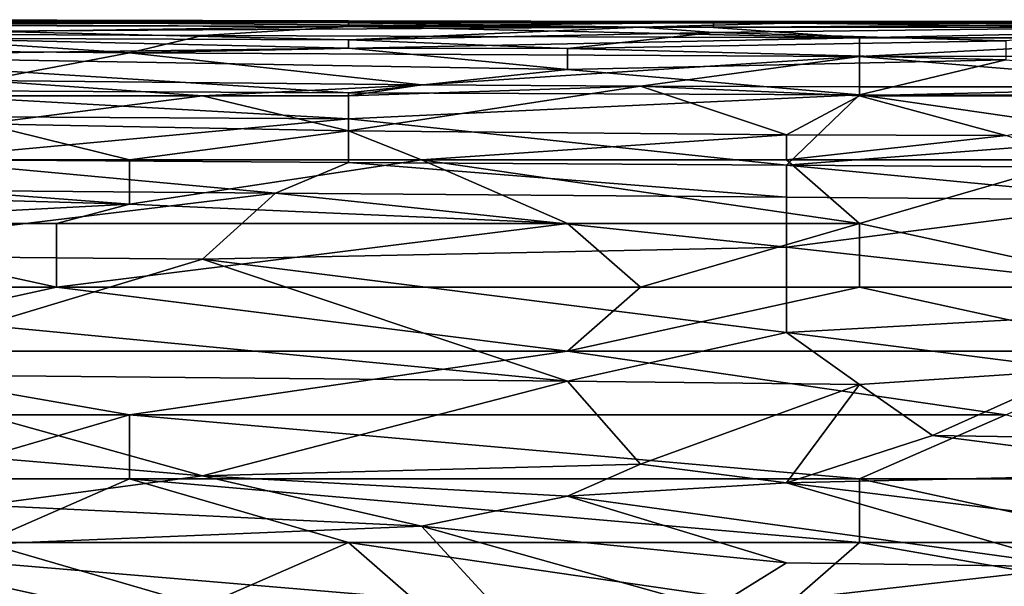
# Model space of a CAD drawing. Extents: x -161 to 11, y -10 to 160.
# Tile 286 of 499: x 0.1906 to 0.2509, y 0.3221 to 0.3568. Entities that reach past the tile are written whole.
import ezdxf

# ---------------------------------------------------------------- set-up
doc = ezdxf.new("R2010")
doc.units = 0
doc.header["$MEASUREMENT"] = 0
doc.layers.get('0').update_dxf_attribs({"linetype": 'CONTINUOUS'})

msp = doc.modelspace()

# ---------------------------------------------------------------- linework, layer by layer
for points in [[(0.174937, 0.35681, 0.725394), (0.210705, 0.356679, 0.725394), (0.183879, 0.356829, 0.721487)], [(0.210705, 0.356679, 0.725394), (0.174937, 0.35681, 0.725394), (0.179408, 0.356526, 0.7293)], [(0.179408, 0.356526, 0.7293), (0.210705, 0.356404, 0.7293), (0.210705, 0.356679, 0.725394)], [(0.179408, 0.356526, 0.7293), (0.179408, 0.35597, 0.733206), (0.210705, 0.356404, 0.7293)], [(0.210705, 0.356404, 0.7293), (0.179408, 0.35597, 0.733206), (0.201763, 0.355854, 0.733206)], [(0.183879, 0.356829, 0.721487), (0.210705, 0.356679, 0.725394), (0.210705, 0.356751, 0.721487)], [(0.183879, 0.356829, 0.721487), (0.210705, 0.356751, 0.721487), (0.210705, 0.356643, 0.717581)], [(0.183879, 0.35672, 0.717581), (0.183879, 0.356829, 0.721487), (0.210705, 0.356643, 0.717581)], [(0.210705, 0.356643, 0.717581), (0.228589, 0.356378, 0.713675), (0.183879, 0.35672, 0.717581)], [(0.228589, 0.356378, 0.713675), (0.183879, 0.356478, 0.713675), (0.183879, 0.35672, 0.717581)], [(0.18835, 0.356126, 0.709769), (0.183879, 0.356478, 0.713675), (0.228589, 0.356378, 0.713675)], [(0.18835, 0.356126, 0.709769), (0.228589, 0.356378, 0.713675), (0.210705, 0.355594, 0.705862)], [(0.210705, 0.356404, 0.7293), (0.201763, 0.355854, 0.733206), (0.242002, 0.355713, 0.733206)], [(0.210705, 0.356751, 0.721487), (0.210705, 0.356679, 0.725394), (0.23306, 0.35672, 0.721487)], [(0.23306, 0.35672, 0.721487), (0.210705, 0.356643, 0.717581), (0.210705, 0.356751, 0.721487)], [(0.237531, 0.356615, 0.717581), (0.210705, 0.356643, 0.717581), (0.23306, 0.35672, 0.721487)], [(0.210705, 0.356679, 0.725394), (0.23306, 0.356649, 0.725394), (0.23306, 0.35672, 0.721487)], [(0.210705, 0.356679, 0.725394), (0.210705, 0.356404, 0.7293), (0.23306, 0.356649, 0.725394)], [(0.23306, 0.35636, 0.7293), (0.23306, 0.356649, 0.725394), (0.210705, 0.356404, 0.7293)], [(0.228589, 0.356378, 0.713675), (0.210705, 0.356643, 0.717581), (0.237531, 0.356615, 0.717581)], [(0.210705, 0.356404, 0.7293), (0.242002, 0.355713, 0.733206), (0.23306, 0.35636, 0.7293)], [(0.210705, 0.355594, 0.705862), (0.228589, 0.356378, 0.713675), (0.23306, 0.356036, 0.709769)], [(0.237531, 0.356615, 0.717581), (0.259886, 0.356363, 0.713675), (0.228589, 0.356378, 0.713675)], [(0.259886, 0.356363, 0.713675), (0.23306, 0.356036, 0.709769), (0.228589, 0.356378, 0.713675)], [(0.268828, 0.356715, 0.721487), (0.23306, 0.35672, 0.721487), (0.23306, 0.356649, 0.725394)], [(0.237531, 0.356615, 0.717581), (0.23306, 0.35672, 0.721487), (0.268828, 0.356715, 0.721487)], [(0.268828, 0.356662, 0.725394), (0.268828, 0.356715, 0.721487), (0.23306, 0.356649, 0.725394)], [(0.273299, 0.356384, 0.7293), (0.268828, 0.356662, 0.725394), (0.23306, 0.35636, 0.7293)], [(0.23306, 0.356649, 0.725394), (0.23306, 0.35636, 0.7293), (0.268828, 0.356662, 0.725394)], [(0.242002, 0.355713, 0.733206), (0.273299, 0.356384, 0.7293), (0.23306, 0.35636, 0.7293)], [(0.259886, 0.356363, 0.713675), (0.250944, 0.355535, 0.705862), (0.23306, 0.356036, 0.709769)], [(0.237531, 0.356615, 0.717581), (0.268828, 0.356715, 0.721487), (0.273299, 0.356618, 0.717581)], [(0.259886, 0.356363, 0.713675), (0.237531, 0.356615, 0.717581), (0.273299, 0.356618, 0.717581)], [(0.273299, 0.356384, 0.7293), (0.242002, 0.355713, 0.733206), (0.264357, 0.355722, 0.733206)], [(0.179408, 0.35597, 0.733206), (0.174937, 0.355008, 0.737112), (0.197292, 0.354791, 0.737112)], [(0.179408, 0.35597, 0.733206), (0.197292, 0.354791, 0.737112), (0.201763, 0.355854, 0.733206)], [(0.210705, 0.355594, 0.705862), (0.183879, 0.355706, 0.705862), (0.18835, 0.356126, 0.709769)], [(0.201763, 0.355854, 0.733206), (0.197292, 0.354791, 0.737112), (0.242002, 0.355713, 0.733206)], [(0.224118, 0.355069, 0.701956), (0.210705, 0.355594, 0.705862), (0.23306, 0.356036, 0.709769)], [(0.250944, 0.355535, 0.705862), (0.224118, 0.355069, 0.701956), (0.23306, 0.356036, 0.709769)], [(0.174937, 0.35462, 0.69805), (0.183879, 0.355706, 0.705862), (0.210705, 0.355087, 0.701956)], [(0.183879, 0.355706, 0.705862), (0.210705, 0.355594, 0.705862), (0.210705, 0.355087, 0.701956)], [(0.197292, 0.354791, 0.737112), (0.242002, 0.354576, 0.737112), (0.242002, 0.355713, 0.733206)], [(0.224118, 0.355069, 0.701956), (0.210705, 0.355087, 0.701956), (0.210705, 0.355594, 0.705862)], [(0.224118, 0.355069, 0.701956), (0.250944, 0.355535, 0.705862), (0.250944, 0.354369, 0.69805)], [(0.264357, 0.355722, 0.733206), (0.242002, 0.354576, 0.737112), (0.273299, 0.354588, 0.737112)], [(0.242002, 0.355713, 0.733206), (0.242002, 0.354576, 0.737112), (0.264357, 0.355722, 0.733206)], [(0.224118, 0.353787, 0.694144), (0.174937, 0.35462, 0.69805), (0.210705, 0.355087, 0.701956)], [(0.197292, 0.354791, 0.737112), (0.174937, 0.355008, 0.737112), (0.18835, 0.35311, 0.741019)], [(0.224118, 0.353787, 0.694144), (0.210705, 0.352355, 0.686331), (0.174937, 0.35462, 0.69805)], [(0.179408, 0.352509, 0.686331), (0.174937, 0.35462, 0.69805), (0.210705, 0.352355, 0.686331)], [(0.197292, 0.354791, 0.737112), (0.18835, 0.35311, 0.741019), (0.215176, 0.352839, 0.741019)], [(0.215176, 0.352839, 0.741019), (0.242002, 0.354576, 0.737112), (0.197292, 0.354791, 0.737112)], [(0.210705, 0.355087, 0.701956), (0.224118, 0.355069, 0.701956), (0.224118, 0.353787, 0.694144)], [(0.228589, 0.352765, 0.741019), (0.242002, 0.354576, 0.737112), (0.215176, 0.352839, 0.741019)], [(0.250944, 0.354369, 0.69805), (0.224118, 0.353787, 0.694144), (0.224118, 0.355069, 0.701956)], [(0.242002, 0.352715, 0.741019), (0.242002, 0.354576, 0.737112), (0.228589, 0.352765, 0.741019)], [(0.273299, 0.354588, 0.737112), (0.242002, 0.354576, 0.737112), (0.264357, 0.352711, 0.741019)], [(0.242002, 0.354576, 0.737112), (0.242002, 0.352715, 0.741019), (0.264357, 0.352711, 0.741019)], [(0.224118, 0.353787, 0.694144), (0.250944, 0.354369, 0.69805), (0.242002, 0.352239, 0.686331)], [(0.27777, 0.352162, 0.686503), (0.242002, 0.352239, 0.686331), (0.250944, 0.354369, 0.69805)], [(0.210705, 0.352355, 0.686331), (0.224118, 0.353787, 0.694144), (0.242002, 0.352239, 0.686331)], [(0.18835, 0.35311, 0.741019), (0.174937, 0.352162, 0.742893), (0.201763, 0.352162, 0.742291)], [(0.215176, 0.352839, 0.741019), (0.18835, 0.35311, 0.741019), (0.201763, 0.352162, 0.742291)], [(0.210705, 0.352162, 0.742138), (0.215176, 0.352839, 0.741019), (0.201763, 0.352162, 0.742291)], [(0.215176, 0.352839, 0.741019), (0.210705, 0.352162, 0.742138), (0.228589, 0.352765, 0.741019)], [(0.228589, 0.352765, 0.741019), (0.210705, 0.352162, 0.742138), (0.210705, 0.350026, 0.744925)], [(0.228589, 0.352765, 0.741019), (0.210705, 0.350026, 0.744925), (0.237531, 0.349771, 0.744925)], [(0.228589, 0.352765, 0.741019), (0.242002, 0.352162, 0.741866), (0.242002, 0.352715, 0.741019)], [(0.228589, 0.352765, 0.741019), (0.237531, 0.349771, 0.744925), (0.242002, 0.352162, 0.741866)], [(0.210705, 0.350759, 0.678519), (0.170466, 0.350984, 0.678519), (0.179408, 0.352509, 0.686331)], [(0.18835, 0.350453, 0.744925), (0.201763, 0.352162, 0.742291), (0.174937, 0.352162, 0.742893)], [(0.179408, 0.352509, 0.686331), (0.210705, 0.352355, 0.686331), (0.210705, 0.350759, 0.678519)], [(0.201763, 0.352162, 0.742291), (0.18835, 0.350453, 0.744925), (0.210705, 0.350026, 0.744925)], [(0.201763, 0.352162, 0.742291), (0.210705, 0.350026, 0.744925), (0.210705, 0.352162, 0.742138)], [(0.242002, 0.352239, 0.686331), (0.210705, 0.350759, 0.678519), (0.210705, 0.352355, 0.686331)], [(0.210705, 0.350759, 0.678519), (0.242002, 0.352239, 0.686331), (0.237531, 0.347915, 0.6668)], [(0.237531, 0.347915, 0.6668), (0.242002, 0.352239, 0.686331), (0.259886, 0.349645, 0.674612)], [(0.242002, 0.352162, 0.741866), (0.237531, 0.349771, 0.744925), (0.250944, 0.349744, 0.744925)], [(0.242002, 0.352715, 0.741019), (0.242002, 0.352162, 0.741866), (0.264357, 0.352711, 0.741019)], [(0.242002, 0.352162, 0.741866), (0.264357, 0.352162, 0.741862), (0.264357, 0.352711, 0.741019)], [(0.27777, 0.352162, 0.686503), (0.259886, 0.349645, 0.674612), (0.242002, 0.352239, 0.686331)], [(0.242002, 0.352162, 0.741866), (0.250944, 0.349744, 0.744925), (0.264357, 0.352162, 0.741862)], [(0.210705, 0.350759, 0.678519), (0.183879, 0.348279, 0.6668), (0.170466, 0.350984, 0.678519)], [(0.18835, 0.350453, 0.744925), (0.161523, 0.348255, 0.747629), (0.197292, 0.348255, 0.746858)], [(0.210705, 0.350759, 0.678519), (0.210705, 0.348085, 0.6668), (0.183879, 0.348279, 0.6668)], [(0.197292, 0.348255, 0.746858), (0.210705, 0.350026, 0.744925), (0.18835, 0.350453, 0.744925)], [(0.210705, 0.348085, 0.6668), (0.210705, 0.350759, 0.678519), (0.237531, 0.347915, 0.6668)], [(0.215176, 0.348255, 0.746612), (0.210705, 0.350026, 0.744925), (0.197292, 0.348255, 0.746858)], [(0.237531, 0.349771, 0.744925), (0.210705, 0.350026, 0.744925), (0.215176, 0.348255, 0.746612)], [(0.215176, 0.348255, 0.746612), (0.237531, 0.348255, 0.74639), (0.237531, 0.349771, 0.744925)], [(0.237531, 0.349771, 0.744925), (0.237531, 0.348255, 0.74639), (0.250944, 0.349744, 0.744925)], [(0.237531, 0.348255, 0.74639), (0.255415, 0.348255, 0.746305), (0.250944, 0.349744, 0.744925)], [(0.237531, 0.347915, 0.6668), (0.259886, 0.349645, 0.674612), (0.264357, 0.347732, 0.6668)], [(0.197292, 0.345542, 0.748831), (0.197292, 0.348255, 0.746858), (0.161523, 0.348255, 0.747629)], [(0.197292, 0.345542, 0.748831), (0.161523, 0.348255, 0.747629), (0.161523, 0.346552, 0.748831)], [(0.183879, 0.348279, 0.6668), (0.210705, 0.348085, 0.6668), (0.206234, 0.346216, 0.658987)], [(0.206234, 0.346216, 0.658987), (0.183879, 0.346389, 0.658987), (0.183879, 0.348279, 0.6668)], [(0.224118, 0.344349, 0.749214), (0.215176, 0.348255, 0.746612), (0.197292, 0.345542, 0.748831)], [(0.215176, 0.348255, 0.746612), (0.197292, 0.348255, 0.746858), (0.197292, 0.345542, 0.748831)], [(0.206234, 0.346216, 0.658987), (0.210705, 0.348085, 0.6668), (0.237531, 0.345958, 0.658987)], [(0.237531, 0.347915, 0.6668), (0.237531, 0.345958, 0.658987), (0.210705, 0.348085, 0.6668)], [(0.242002, 0.344349, 0.749092), (0.215176, 0.348255, 0.746612), (0.224118, 0.344349, 0.749214)], [(0.242002, 0.344349, 0.749092), (0.237531, 0.348255, 0.74639), (0.215176, 0.348255, 0.746612)], [(0.237531, 0.348255, 0.74639), (0.242002, 0.344349, 0.749092), (0.255415, 0.348255, 0.746305)], [(0.242002, 0.344349, 0.749092), (0.259886, 0.340443, 0.750685), (0.255415, 0.348255, 0.746305)], [(0.264357, 0.347732, 0.6668), (0.259886, 0.345783, 0.658987), (0.237531, 0.347915, 0.6668)], [(0.237531, 0.345958, 0.658987), (0.237531, 0.347915, 0.6668), (0.259886, 0.345783, 0.658987)], [(0.174937, 0.344349, 0.749911), (0.197292, 0.345542, 0.748831), (0.161523, 0.346552, 0.748831)], [(0.174937, 0.342411, 0.643362), (0.183879, 0.346389, 0.658987), (0.206234, 0.346216, 0.658987)], [(0.206234, 0.346216, 0.658987), (0.201763, 0.342168, 0.643362), (0.174937, 0.342411, 0.643362)], [(0.237531, 0.342892, 0.647269), (0.201763, 0.342168, 0.643362), (0.206234, 0.346216, 0.658987)], [(0.206234, 0.346216, 0.658987), (0.237531, 0.345958, 0.658987), (0.237531, 0.342892, 0.647269)], [(0.197292, 0.345542, 0.748831), (0.174937, 0.344349, 0.749911), (0.192821, 0.344349, 0.749617)], [(0.192821, 0.344349, 0.749617), (0.224118, 0.344349, 0.749214), (0.197292, 0.345542, 0.748831)], [(0.259886, 0.345783, 0.658987), (0.237531, 0.342892, 0.647269), (0.237531, 0.345958, 0.658987)], [(0.259886, 0.345783, 0.658987), (0.268828, 0.339431, 0.63555), (0.237531, 0.342892, 0.647269)], [(0.192821, 0.340443, 0.75133), (0.174937, 0.344349, 0.749911), (0.165995, 0.340443, 0.751681)], [(0.192821, 0.340443, 0.75133), (0.192821, 0.344349, 0.749617), (0.174937, 0.344349, 0.749911)], [(0.192821, 0.340443, 0.75133), (0.228589, 0.340443, 0.750889), (0.224118, 0.344349, 0.749214)], [(0.224118, 0.344349, 0.749214), (0.192821, 0.344349, 0.749617), (0.192821, 0.340443, 0.75133)], [(0.228589, 0.340443, 0.750889), (0.242002, 0.344349, 0.749092), (0.224118, 0.344349, 0.749214)], [(0.242002, 0.340443, 0.750732), (0.242002, 0.344349, 0.749092), (0.228589, 0.340443, 0.750889)], [(0.259886, 0.340443, 0.750685), (0.242002, 0.344349, 0.749092), (0.242002, 0.340443, 0.750732)], [(0.201763, 0.342168, 0.643362), (0.237531, 0.342892, 0.647269), (0.237531, 0.337677, 0.627737)], [(0.268828, 0.339431, 0.63555), (0.237531, 0.337677, 0.627737), (0.237531, 0.342892, 0.647269)], [(0.201763, 0.342168, 0.643362), (0.18835, 0.338129, 0.627737), (0.174937, 0.342411, 0.643362)], [(0.18835, 0.338129, 0.627737), (0.201763, 0.342168, 0.643362), (0.224118, 0.334699, 0.616019)], [(0.224118, 0.334699, 0.616019), (0.201763, 0.342168, 0.643362), (0.237531, 0.337677, 0.627737)], [(0.192821, 0.340443, 0.75133), (0.165995, 0.340443, 0.751681), (0.174937, 0.336537, 0.752582)], [(0.174937, 0.336537, 0.752582), (0.224118, 0.336537, 0.751972), (0.192821, 0.340443, 0.75133)], [(0.224118, 0.336537, 0.751972), (0.228589, 0.340443, 0.750889), (0.192821, 0.340443, 0.75133)], [(0.224118, 0.336537, 0.751972), (0.259886, 0.336537, 0.751723), (0.242002, 0.340443, 0.750732)], [(0.224118, 0.336537, 0.751972), (0.242002, 0.340443, 0.750732), (0.228589, 0.340443, 0.750889)], [(0.259886, 0.336537, 0.751723), (0.259886, 0.340443, 0.750685), (0.242002, 0.340443, 0.750732)], [(0.268828, 0.339431, 0.63555), (0.255415, 0.335386, 0.619925), (0.237531, 0.337677, 0.627737)], [(0.224118, 0.334699, 0.616019), (0.179408, 0.335124, 0.616019), (0.18835, 0.338129, 0.627737)], [(0.224118, 0.334699, 0.616019), (0.237531, 0.337677, 0.627737), (0.242002, 0.334503, 0.616019)], [(0.242002, 0.334503, 0.616019), (0.237531, 0.337677, 0.627737), (0.255415, 0.335386, 0.619925)], [(0.197292, 0.33263, 0.752692), (0.174937, 0.336537, 0.752582), (0.170466, 0.33263, 0.752983)], [(0.197292, 0.33263, 0.752692), (0.224118, 0.336537, 0.751972), (0.174937, 0.336537, 0.752582)], [(0.224118, 0.336537, 0.751972), (0.197292, 0.33263, 0.752692), (0.250944, 0.33263, 0.752233)], [(0.250944, 0.33263, 0.752233), (0.259886, 0.336537, 0.751723), (0.224118, 0.336537, 0.751972)], [(0.255415, 0.335386, 0.619925), (0.246473, 0.331378, 0.6043), (0.242002, 0.334503, 0.616019)], [(0.282241, 0.330828, 0.6043), (0.246473, 0.331378, 0.6043), (0.255415, 0.335386, 0.619925)], [(0.179408, 0.335124, 0.616019), (0.201763, 0.328895, 0.592581), (0.174937, 0.331163, 0.600394)], [(0.179408, 0.335124, 0.616019), (0.224118, 0.334699, 0.616019), (0.201763, 0.328895, 0.592581)], [(0.201763, 0.328895, 0.592581), (0.224118, 0.334699, 0.616019), (0.228589, 0.329613, 0.596487)], [(0.242002, 0.334503, 0.616019), (0.228589, 0.329613, 0.596487), (0.224118, 0.334699, 0.616019)], [(0.242002, 0.334503, 0.616019), (0.237531, 0.328464, 0.592581), (0.228589, 0.329613, 0.596487)], [(0.242002, 0.334503, 0.616019), (0.246473, 0.331378, 0.6043), (0.237531, 0.328464, 0.592581)], [(0.183879, 0.328724, 0.752775), (0.197292, 0.33263, 0.752692), (0.170466, 0.33263, 0.752983)], [(0.197292, 0.328724, 0.752653), (0.197292, 0.33263, 0.752692), (0.183879, 0.328724, 0.752775)], [(0.250944, 0.33263, 0.752233), (0.197292, 0.33263, 0.752692), (0.242002, 0.328724, 0.752271)], [(0.197292, 0.33263, 0.752692), (0.197292, 0.328724, 0.752653), (0.242002, 0.328724, 0.752271)], [(0.264357, 0.328724, 0.75215), (0.250944, 0.33263, 0.752233), (0.242002, 0.328724, 0.752271)], [(0.201763, 0.328895, 0.592581), (0.18835, 0.327097, 0.584769), (0.174937, 0.331163, 0.600394)], [(0.237531, 0.328464, 0.592581), (0.246473, 0.331378, 0.6043), (0.264357, 0.329091, 0.596487)], [(0.264357, 0.329091, 0.596487), (0.246473, 0.331378, 0.6043), (0.282241, 0.330828, 0.6043)], [(0.228589, 0.329613, 0.596487), (0.224118, 0.327666, 0.588675), (0.201763, 0.328895, 0.592581)], [(0.237531, 0.328464, 0.592581), (0.224118, 0.327666, 0.588675), (0.228589, 0.329613, 0.596487)], [(0.18835, 0.324818, 0.75233), (0.197292, 0.328724, 0.752653), (0.183879, 0.328724, 0.752775)], [(0.18835, 0.327097, 0.584769), (0.201763, 0.328895, 0.592581), (0.215176, 0.325817, 0.580862)], [(0.18835, 0.324818, 0.75233), (0.210705, 0.324818, 0.752111), (0.197292, 0.328724, 0.752653)], [(0.210705, 0.324818, 0.752111), (0.242002, 0.324818, 0.751837), (0.197292, 0.328724, 0.752653)], [(0.242002, 0.324818, 0.751837), (0.242002, 0.328724, 0.752271), (0.197292, 0.328724, 0.752653)], [(0.224118, 0.327666, 0.588675), (0.215176, 0.325817, 0.580862), (0.201763, 0.328895, 0.592581)], [(0.237531, 0.328464, 0.592581), (0.264357, 0.329091, 0.596487), (0.264357, 0.325147, 0.580862)], [(0.259886, 0.324818, 0.751747), (0.264357, 0.328724, 0.75215), (0.242002, 0.328724, 0.752271)], [(0.259886, 0.324818, 0.751747), (0.242002, 0.328724, 0.752271), (0.242002, 0.324818, 0.751837)], [(0.224118, 0.327666, 0.588675), (0.237531, 0.328464, 0.592581), (0.255415, 0.323328, 0.57305)], [(0.264357, 0.325147, 0.580862), (0.255415, 0.323328, 0.57305), (0.237531, 0.328464, 0.592581)], [(0.215176, 0.325817, 0.580862), (0.224118, 0.327666, 0.588675), (0.237531, 0.323569, 0.57305)], [(0.237531, 0.323569, 0.57305), (0.224118, 0.327666, 0.588675), (0.255415, 0.323328, 0.57305)], [(0.179408, 0.324352, 0.57305), (0.18835, 0.327097, 0.584769), (0.215176, 0.325817, 0.580862)], [(0.179408, 0.324352, 0.57305), (0.215176, 0.325817, 0.580862), (0.219647, 0.320967, 0.561331)], [(0.215176, 0.325817, 0.580862), (0.237531, 0.323569, 0.57305), (0.23306, 0.320795, 0.561331)], [(0.219647, 0.320967, 0.561331), (0.215176, 0.325817, 0.580862), (0.23306, 0.320795, 0.561331)], [(0.201763, 0.320912, 0.751362), (0.18835, 0.324818, 0.75233), (0.179408, 0.320912, 0.751571)], [(0.201763, 0.320912, 0.751362), (0.210705, 0.324818, 0.752111), (0.18835, 0.324818, 0.75233)], [(0.215176, 0.320912, 0.751243), (0.210705, 0.324818, 0.752111), (0.201763, 0.320912, 0.751362)], [(0.210705, 0.324818, 0.752111), (0.237531, 0.320912, 0.75106), (0.242002, 0.324818, 0.751837)], [(0.210705, 0.324818, 0.752111), (0.215176, 0.320912, 0.751243), (0.237531, 0.320912, 0.75106)], [(0.237531, 0.320912, 0.75106), (0.264357, 0.320912, 0.75086), (0.242002, 0.324818, 0.751837)], [(0.242002, 0.324818, 0.751837), (0.264357, 0.320912, 0.75086), (0.259886, 0.324818, 0.751747)], [(0.161523, 0.320912, 0.557658), (0.179408, 0.324352, 0.57305), (0.192821, 0.321361, 0.561331)], [(0.192821, 0.321361, 0.561331), (0.179408, 0.324352, 0.57305), (0.219647, 0.320967, 0.561331)], [(0.255415, 0.323328, 0.57305), (0.23306, 0.320795, 0.561331), (0.237531, 0.323569, 0.57305)], [(0.23306, 0.320795, 0.561331), (0.255415, 0.323328, 0.57305), (0.255415, 0.31773, 0.549612)]]:
    msp.add_3dface(points)

doc.saveas('drawing.dxf')
